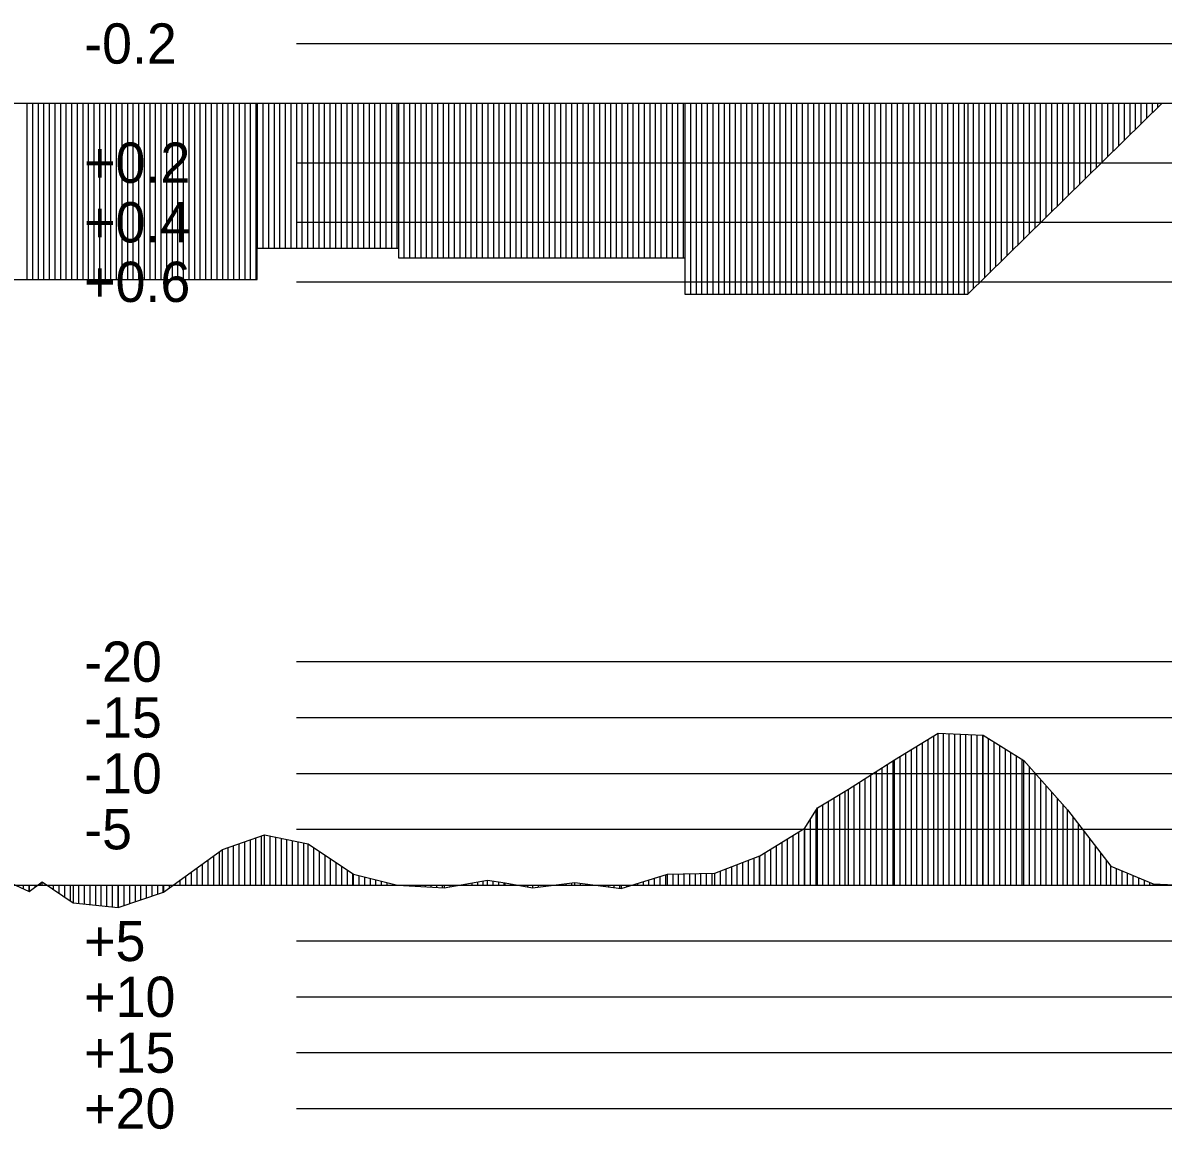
# Model space of a CAD drawing. Extents: x 2 to 10148, y 0 to 380.
# Drawn here: x 5769.8 to 5820.8, y 231.1 to 280.6 of the extents above; entities that cross this region are included whole.
import ezdxf

# ---------------------------------------------------------------- set-up
doc = ezdxf.new("R2010")
doc.units = 0
for name, color, linetype in [('POSUN_CARA', 7, 'Continuous'), ('POSUN_RASTR', 7, 'Continuous'), ('POSUN_TEXT', 7, 'Continuous'), ('ZRYCHL_CARA', 7, 'Continuous'), ('ZRYCHL_RASTR', 7, 'Continuous'), ('ZRYCHL_TEXT', 7, 'Continuous')]:
    doc.layers.add(name, color=color, linetype=linetype)

msp = doc.modelspace()

# ---------------------------------------------------------------- linework, layer by layer
at = {"layer": 'POSUN_CARA'}
for p, q in [((5808.774, 247.603), (5810.717, 248.794)), ((5810.524, 242), (5810.524, 248.676)), ((5810.717, 248.794), (5812.73, 248.714)), ((5810.717, 242), (5810.717, 248.794)), ((5810.967, 242), (5810.967, 248.784)), ((5811.217, 242), (5811.217, 248.774)), ((5811.467, 242), (5811.467, 248.764)), ((5811.717, 242), (5811.717, 248.754)), ((5811.967, 242), (5811.967, 248.744)), ((5812.217, 242), (5812.217, 248.734)), ((5812.467, 242), (5812.467, 248.725)), ((5812.717, 242), (5812.717, 248.715)), ((5812.73, 248.714), (5814.562, 247.578)), ((5812.73, 242), (5812.73, 248.714)), ((5809.524, 242), (5809.524, 248.063)), ((5809.774, 242), (5809.774, 248.216)), ((5810.024, 242), (5810.024, 248.369)), ((5810.274, 242), (5810.274, 248.523)), ((5812.98, 242), (5812.98, 248.559)), ((5813.23, 242), (5813.23, 248.404)), ((5813.48, 242), (5813.48, 248.249)), ((5813.73, 242), (5813.73, 248.094)), ((5806.71, 246.297), (5808.774, 247.603)), ((5808.71, 242), (5808.71, 247.562)), ((5808.774, 242), (5808.774, 247.603)), ((5809.024, 242), (5809.024, 247.756)), ((5809.274, 242), (5809.274, 247.91)), ((5813.98, 242), (5813.98, 247.939)), ((5814.23, 242), (5814.23, 247.784)), ((5814.48, 242), (5814.48, 247.629)), ((5814.562, 247.578), (5816.509, 245.369)), ((5814.562, 242), (5814.562, 247.578)), ((5807.96, 242), (5807.96, 247.088)), ((5808.21, 242), (5808.21, 247.246)), ((5808.46, 242), (5808.46, 247.404)), ((5814.812, 242), (5814.812, 247.294)), ((5807.21, 242), (5807.21, 246.613)), ((5807.46, 242), (5807.46, 246.771)), ((5807.71, 242), (5807.71, 246.929)), ((5815.062, 242), (5815.062, 247.011)), ((5815.312, 242), (5815.312, 246.727)), ((5805.316, 245.463), (5806.71, 246.297)), ((5806.316, 242), (5806.316, 246.061)), ((5806.566, 242), (5806.566, 246.21)), ((5806.71, 242), (5806.71, 246.297)), ((5806.96, 242), (5806.96, 246.455)), ((5815.562, 242), (5815.562, 246.444)), ((5815.812, 242), (5815.812, 246.16)), ((5805.566, 242), (5805.566, 245.613)), ((5805.816, 242), (5805.816, 245.762)), ((5806.066, 242), (5806.066, 245.912)), ((5816.062, 242), (5816.062, 245.877)), ((5816.312, 242), (5816.312, 245.593)), ((5804.759, 244.542), (5805.316, 245.463)), ((5805.259, 242), (5805.259, 245.369)), ((5805.316, 242), (5805.316, 245.463)), ((5816.509, 245.369), (5818.454, 242.854)), ((5816.509, 242), (5816.509, 245.369)), ((5816.759, 242), (5816.759, 245.046)), ((5802.735, 243.307), (5804.759, 244.542)), ((5804.735, 242), (5804.735, 244.528)), ((5804.759, 242), (5804.759, 244.542)), ((5805.009, 242), (5805.009, 244.956)), ((5817.009, 242), (5817.009, 244.723)), ((5778.691, 243.592), (5780.579, 244.243)), ((5779.941, 242), (5779.941, 244.023)), ((5780.191, 242), (5780.191, 244.109)), ((5780.441, 242), (5780.441, 244.196)), ((5780.579, 244.243), (5782.53, 243.845)), ((5780.579, 242), (5780.579, 244.243)), ((5780.829, 242), (5780.829, 244.192)), ((5781.079, 242), (5781.079, 244.141)), ((5781.329, 242), (5781.329, 244.09)), ((5781.579, 242), (5781.579, 244.039)), ((5781.829, 242), (5781.829, 243.988)), ((5803.985, 242), (5803.985, 244.07)), ((5804.235, 242), (5804.235, 244.223)), ((5804.485, 242), (5804.485, 244.375)), ((5817.259, 242), (5817.259, 244.399)), ((5817.509, 242), (5817.509, 244.076)), ((5776.053, 241.689), (5778.691, 243.592)), ((5778.553, 242), (5778.553, 243.492)), ((5778.691, 242), (5778.691, 243.592)), ((5778.941, 242), (5778.941, 243.678)), ((5779.191, 242), (5779.191, 243.764)), ((5779.441, 242), (5779.441, 243.851)), ((5779.691, 242), (5779.691, 243.937)), ((5782.079, 242), (5782.079, 243.937)), ((5782.329, 242), (5782.329, 243.886)), ((5782.53, 243.845), (5784.559, 242.487)), ((5782.53, 242), (5782.53, 243.845)), ((5782.78, 242), (5782.78, 243.678)), ((5783.03, 242), (5783.03, 243.51)), ((5803.235, 242), (5803.235, 243.612)), ((5803.485, 242), (5803.485, 243.765)), ((5803.735, 242), (5803.735, 243.917)), ((5817.759, 242), (5817.759, 243.753)), ((5777.803, 242), (5777.803, 242.951)), ((5778.053, 242), (5778.053, 243.132)), ((5778.303, 242), (5778.303, 243.312)), ((5783.28, 242), (5783.28, 243.343)), ((5783.53, 242), (5783.53, 243.175)), ((5783.78, 242), (5783.78, 243.008)), ((5800.733, 242.54), (5802.735, 243.307)), ((5801.983, 242), (5801.983, 243.019)), ((5802.233, 242), (5802.233, 243.114)), ((5802.483, 242), (5802.483, 243.21)), ((5802.733, 242), (5802.733, 243.306)), ((5802.735, 242), (5802.735, 243.307)), ((5802.985, 242), (5802.985, 243.459)), ((5818.009, 242), (5818.009, 243.429)), ((5818.259, 242), (5818.259, 243.106)), ((5768.026, 242.637), (5770.043, 241.708)), ((5777.303, 242), (5777.303, 242.591)), ((5777.553, 242), (5777.553, 242.771)), ((5784.03, 242), (5784.03, 242.841)), ((5784.28, 242), (5784.28, 242.673)), ((5784.53, 242), (5784.53, 242.506)), ((5784.559, 242.487), (5786.518, 242.002)), ((5784.559, 242), (5784.559, 242.487)), ((5796.53, 241.853), (5798.607, 242.491)), ((5798.53, 242), (5798.53, 242.468)), ((5798.607, 242.491), (5800.733, 242.54)), ((5798.607, 242), (5798.607, 242.491)), ((5798.857, 242), (5798.857, 242.497)), ((5799.107, 242), (5799.107, 242.503)), ((5799.357, 242), (5799.357, 242.509)), ((5799.607, 242), (5799.607, 242.514)), ((5799.857, 242), (5799.857, 242.52)), ((5800.107, 242), (5800.107, 242.526)), ((5800.357, 242), (5800.357, 242.532)), ((5800.607, 242), (5800.607, 242.537)), ((5800.733, 242), (5800.733, 242.54)), ((5800.983, 242), (5800.983, 242.636)), ((5801.233, 242), (5801.233, 242.732)), ((5801.483, 242), (5801.483, 242.827)), ((5801.733, 242), (5801.733, 242.923)), ((5818.454, 242.854), (5820.344, 242.051)), ((5818.454, 242), (5818.454, 242.854)), ((5818.704, 242), (5818.704, 242.748)), ((5818.954, 242), (5818.954, 242.642)), ((5819.204, 242), (5819.204, 242.535)), ((5769.776, 242), (5769.776, 241.831)), ((5770.026, 242), (5770.026, 241.716)), ((5770.043, 241.708), (5770.619, 242.148)), ((5770.043, 242), (5770.043, 241.708)), ((5770.293, 242), (5770.293, 241.899)), ((5770.543, 242), (5770.543, 242.09)), ((5770.619, 242.148), (5772.004, 241.206)), ((5770.619, 242), (5770.619, 242.148)), ((5770.869, 242), (5770.869, 241.978)), ((5771.119, 242), (5771.119, 241.808)), ((5771.369, 242), (5771.369, 241.638)), ((5771.619, 242), (5771.619, 241.468)), ((5771.869, 242), (5771.869, 241.298)), ((5772.004, 242), (5772.004, 241.206)), ((5772.254, 242), (5772.254, 241.18)), ((5772.504, 242), (5772.504, 241.154)), ((5772.754, 242), (5772.754, 241.127)), ((5773.004, 242), (5773.004, 241.101)), ((5773.254, 242), (5773.254, 241.075)), ((5773.504, 242), (5773.504, 241.049)), ((5773.754, 242), (5773.754, 241.023)), ((5774.004, 242), (5774.004, 240.996)), ((5774.027, 242), (5774.027, 240.994)), ((5774.277, 242), (5774.277, 241.08)), ((5774.527, 242), (5774.527, 241.166)), ((5774.777, 242), (5774.777, 241.251)), ((5775.027, 242), (5775.027, 241.337)), ((5775.277, 242), (5775.277, 241.423)), ((5775.527, 242), (5775.527, 241.509)), ((5775.777, 242), (5775.777, 241.595)), ((5776.027, 242), (5776.027, 241.68)), ((5776.053, 242), (5776.053, 241.689)), ((5776.303, 242), (5776.303, 241.87)), ((5776.553, 242), (5776.553, 242.05)), ((5776.803, 242), (5776.803, 242.23)), ((5777.053, 242), (5777.053, 242.411)), ((5784.809, 242), (5784.809, 242.425)), ((5785.059, 242), (5785.059, 242.363)), ((5785.309, 242), (5785.309, 242.301)), ((5785.559, 242), (5785.559, 242.24)), ((5785.809, 242), (5785.809, 242.178)), ((5786.059, 242), (5786.059, 242.116)), ((5786.309, 242), (5786.309, 242.054)), ((5786.518, 242.002), (5788.614, 241.872)), ((5786.518, 242), (5786.518, 242.002)), ((5786.768, 242), (5786.768, 241.987)), ((5787.018, 242), (5787.018, 241.971)), ((5787.268, 242), (5787.268, 241.956)), ((5787.518, 242), (5787.518, 241.94)), ((5787.768, 242), (5787.768, 241.925)), ((5788.018, 242), (5788.018, 241.909)), ((5788.268, 242), (5788.268, 241.893)), ((5788.518, 242), (5788.518, 241.878)), ((5788.614, 241.872), (5790.554, 242.214)), ((5788.614, 242), (5788.614, 241.872)), ((5788.864, 242), (5788.864, 241.916)), ((5789.114, 242), (5789.114, 241.96)), ((5789.364, 242), (5789.364, 242.004)), ((5789.614, 242), (5789.614, 242.048)), ((5789.864, 242), (5789.864, 242.092)), ((5790.114, 242), (5790.114, 242.136)), ((5790.364, 242), (5790.364, 242.18)), ((5790.554, 242.214), (5791.35, 242.097)), ((5790.554, 242), (5790.554, 242.214)), ((5790.804, 242), (5790.804, 242.177)), ((5791.054, 242), (5791.054, 242.14)), ((5791.304, 242), (5791.304, 242.104)), ((5791.35, 242.097), (5792.571, 241.876)), ((5791.35, 242), (5791.35, 242.097)), ((5791.6, 242), (5791.6, 242.052)), ((5791.85, 242), (5791.85, 242.006)), ((5792.1, 242), (5792.1, 241.961)), ((5792.35, 242), (5792.35, 241.916)), ((5792.571, 241.876), (5794.461, 242.116)), ((5792.571, 242), (5792.571, 241.876)), ((5792.821, 242), (5792.821, 241.908)), ((5793.071, 242), (5793.071, 241.939)), ((5793.321, 242), (5793.321, 241.971)), ((5793.571, 242), (5793.571, 242.003)), ((5793.821, 242), (5793.821, 242.035)), ((5794.071, 242), (5794.071, 242.066)), ((5794.321, 242), (5794.321, 242.098)), ((5794.461, 242.116), (5796.53, 241.853)), ((5794.461, 242), (5794.461, 242.116)), ((5794.711, 242), (5794.711, 242.084)), ((5794.961, 242), (5794.961, 242.052)), ((5795.211, 242), (5795.211, 242.021)), ((5795.461, 242), (5795.461, 241.989)), ((5795.711, 242), (5795.711, 241.957)), ((5795.961, 242), (5795.961, 241.926)), ((5796.211, 242), (5796.211, 241.894)), ((5796.461, 242), (5796.461, 241.862)), ((5796.53, 242), (5796.53, 241.853)), ((5796.78, 242), (5796.78, 241.93)), ((5797.03, 242), (5797.03, 242.007)), ((5797.28, 242), (5797.28, 242.084)), ((5797.53, 242), (5797.53, 242.16)), ((5797.78, 242), (5797.78, 242.237)), ((5798.03, 242), (5798.03, 242.314)), ((5798.28, 242), (5798.28, 242.391)), ((5819.454, 242), (5819.454, 242.429)), ((5819.704, 242), (5819.704, 242.323)), ((5819.954, 242), (5819.954, 242.217)), ((5820.204, 242), (5820.204, 242.111)), ((5820.344, 242.051), (5822.426, 241.957)), ((5820.344, 242), (5820.344, 242.051)), ((5820.594, 242), (5820.594, 242.04)), ((5774.027, 240.994), (5776.053, 241.689)), ((5772.004, 241.206), (5774.027, 240.994))]:
    msp.add_line(p, q, dxfattribs=at)
at = {"layer": 'POSUN_RASTR'}
for p, q in [((5782, 252), (5979.708, 252)), ((5782, 249.5), (5979.708, 249.5)), ((5782, 247), (5979.62, 247)), ((5782, 244.5), (5979.489, 244.5)), ((5128.6, 242), (5974.91, 242)), ((5782, 239.5), (5979.577, 239.5)), ((5782, 237), (5979.445, 237)), ((5782, 234.5), (5979.445, 234.5)), ((5782, 232), (5979.357, 232))]:
    msp.add_line(p, q, dxfattribs=at)
at = {"layer": 'ZRYCHL_CARA'}
for p, q in [((5128.6, 277), (5974.91, 277)), ((5769.935, 277), (5769.935, 269.106)), ((5770.185, 277), (5770.185, 269.106)), ((5770.435, 277), (5770.435, 269.106)), ((5770.685, 277), (5770.685, 269.106)), ((5770.935, 277), (5770.935, 269.106)), ((5771.185, 277), (5771.185, 269.106)), ((5771.435, 277), (5771.435, 269.106)), ((5771.685, 277), (5771.685, 269.106)), ((5771.935, 277), (5771.935, 269.106)), ((5772.185, 277), (5772.185, 269.106)), ((5772.435, 277), (5772.435, 269.106)), ((5772.685, 277), (5772.685, 269.106)), ((5772.935, 277), (5772.935, 269.106)), ((5773.185, 277), (5773.185, 269.106)), ((5773.435, 277), (5773.435, 269.106)), ((5773.685, 277), (5773.685, 269.106)), ((5773.935, 277), (5773.935, 269.106)), ((5774.185, 277), (5774.185, 269.106)), ((5774.435, 277), (5774.435, 269.106)), ((5774.685, 277), (5774.685, 269.106)), ((5774.935, 277), (5774.935, 269.106)), ((5775.185, 277), (5775.185, 269.106)), ((5775.435, 277), (5775.435, 269.106)), ((5775.685, 277), (5775.685, 269.106)), ((5775.935, 277), (5775.935, 269.106)), ((5776.185, 277), (5776.185, 269.106)), ((5776.435, 277), (5776.435, 269.106)), ((5776.685, 277), (5776.685, 269.106)), ((5776.935, 277), (5776.935, 269.106)), ((5777.185, 277), (5777.185, 269.106)), ((5777.435, 277), (5777.435, 269.106)), ((5777.685, 277), (5777.685, 269.106)), ((5777.935, 277), (5777.935, 269.106)), ((5778.185, 277), (5778.185, 269.106)), ((5778.435, 277), (5778.435, 269.106)), ((5778.685, 277), (5778.685, 269.106)), ((5778.935, 277), (5778.935, 269.106)), ((5779.185, 277), (5779.185, 269.106)), ((5779.435, 277), (5779.435, 269.106)), ((5779.685, 277), (5779.685, 269.106)), ((5779.935, 277), (5779.935, 269.106)), ((5780.185, 277), (5780.185, 269.106)), ((5780.25, 277), (5780.25, 270.504)), ((5780.5, 277), (5780.5, 270.504)), ((5780.75, 277), (5780.75, 270.504)), ((5781, 277), (5781, 270.504)), ((5781.25, 277), (5781.25, 270.504)), ((5781.5, 277), (5781.5, 270.504)), ((5781.75, 277), (5781.75, 270.504)), ((5782, 277), (5782, 270.504)), ((5782.25, 277), (5782.25, 270.504)), ((5782.5, 277), (5782.5, 270.504)), ((5782.75, 277), (5782.75, 270.504)), ((5783, 277), (5783, 270.504)), ((5783.25, 277), (5783.25, 270.504)), ((5783.5, 277), (5783.5, 270.504)), ((5783.75, 277), (5783.75, 270.504)), ((5784, 277), (5784, 270.504)), ((5784.25, 277), (5784.25, 270.504)), ((5784.5, 277), (5784.5, 270.504)), ((5784.75, 277), (5784.75, 270.504)), ((5785, 277), (5785, 270.504)), ((5785.25, 277), (5785.25, 270.504)), ((5785.5, 277), (5785.5, 270.504)), ((5785.75, 277), (5785.75, 270.504)), ((5786, 277), (5786, 270.504)), ((5786.25, 277), (5786.25, 270.504)), ((5786.5, 277), (5786.5, 270.504)), ((5786.564, 277), (5786.564, 270.074)), ((5786.814, 277), (5786.814, 270.074)), ((5787.064, 277), (5787.064, 270.074)), ((5787.314, 277), (5787.314, 270.074)), ((5787.564, 277), (5787.564, 270.074)), ((5787.814, 277), (5787.814, 270.074)), ((5788.064, 277), (5788.064, 270.074)), ((5788.314, 277), (5788.314, 270.074)), ((5788.564, 277), (5788.564, 270.074)), ((5788.814, 277), (5788.814, 270.074)), ((5789.064, 277), (5789.064, 270.074)), ((5789.314, 277), (5789.314, 270.074)), ((5789.564, 277), (5789.564, 270.074)), ((5789.814, 277), (5789.814, 270.074)), ((5790.064, 277), (5790.064, 270.074)), ((5790.314, 277), (5790.314, 270.074)), ((5790.564, 277), (5790.564, 270.074)), ((5790.814, 277), (5790.814, 270.074)), ((5791.064, 277), (5791.064, 270.074)), ((5791.314, 277), (5791.314, 270.074)), ((5791.564, 277), (5791.564, 270.074)), ((5791.814, 277), (5791.814, 270.074)), ((5792.064, 277), (5792.064, 270.074)), ((5792.314, 277), (5792.314, 270.074)), ((5792.564, 277), (5792.564, 270.074)), ((5792.814, 277), (5792.814, 270.074)), ((5793.064, 277), (5793.064, 270.074)), ((5793.314, 277), (5793.314, 270.074)), ((5793.564, 277), (5793.564, 270.074)), ((5793.814, 277), (5793.814, 270.074)), ((5794.064, 277), (5794.064, 270.074)), ((5794.314, 277), (5794.314, 270.074)), ((5794.564, 277), (5794.564, 270.074)), ((5794.814, 277), (5794.814, 270.074)), ((5795.064, 277), (5795.064, 270.074)), ((5795.314, 277), (5795.314, 270.074)), ((5795.564, 277), (5795.564, 270.074)), ((5795.814, 277), (5795.814, 270.074)), ((5796.064, 277), (5796.064, 270.074)), ((5796.314, 277), (5796.314, 270.074)), ((5796.564, 277), (5796.564, 270.074)), ((5796.814, 277), (5796.814, 270.074)), ((5797.064, 277), (5797.064, 270.074)), ((5797.314, 277), (5797.314, 270.074)), ((5797.564, 277), (5797.564, 270.074)), ((5797.814, 277), (5797.814, 270.074)), ((5798.064, 277), (5798.064, 270.074)), ((5798.314, 277), (5798.314, 270.074)), ((5798.564, 277), (5798.564, 270.074)), ((5798.814, 277), (5798.814, 270.074)), ((5799.064, 277), (5799.064, 270.074)), ((5799.314, 277), (5799.314, 270.074)), ((5799.388, 277), (5799.388, 268.441)), ((5799.638, 277), (5799.638, 268.441)), ((5799.888, 277), (5799.888, 268.441)), ((5800.138, 277), (5800.138, 268.441)), ((5800.388, 277), (5800.388, 268.441)), ((5800.638, 277), (5800.638, 268.441)), ((5800.888, 277), (5800.888, 268.441)), ((5801.138, 277), (5801.138, 268.441)), ((5801.388, 277), (5801.388, 268.441)), ((5801.638, 277), (5801.638, 268.441)), ((5801.888, 277), (5801.888, 268.441)), ((5802.138, 277), (5802.138, 268.441)), ((5802.388, 277), (5802.388, 268.441)), ((5802.638, 277), (5802.638, 268.441)), ((5802.888, 277), (5802.888, 268.441)), ((5803.138, 277), (5803.138, 268.441)), ((5803.388, 277), (5803.388, 268.441)), ((5803.638, 277), (5803.638, 268.441)), ((5803.888, 277), (5803.888, 268.441)), ((5804.138, 277), (5804.138, 268.441)), ((5804.388, 277), (5804.388, 268.441)), ((5804.638, 277), (5804.638, 268.441)), ((5804.888, 277), (5804.888, 268.441)), ((5805.138, 277), (5805.138, 268.441)), ((5805.388, 277), (5805.388, 268.441)), ((5805.638, 277), (5805.638, 268.441)), ((5805.888, 277), (5805.888, 268.441)), ((5806.138, 277), (5806.138, 268.441)), ((5806.388, 277), (5806.388, 268.441)), ((5806.638, 277), (5806.638, 268.441)), ((5806.888, 277), (5806.888, 268.441)), ((5807.138, 277), (5807.138, 268.441)), ((5807.388, 277), (5807.388, 268.441)), ((5807.638, 277), (5807.638, 268.441)), ((5807.888, 277), (5807.888, 268.441)), ((5808.138, 277), (5808.138, 268.441)), ((5808.388, 277), (5808.388, 268.441)), ((5808.638, 277), (5808.638, 268.441)), ((5808.888, 277), (5808.888, 268.441)), ((5809.138, 277), (5809.138, 268.441)), ((5809.388, 277), (5809.388, 268.441)), ((5809.638, 277), (5809.638, 268.441)), ((5809.888, 277), (5809.888, 268.441)), ((5810.138, 277), (5810.138, 268.441)), ((5810.388, 277), (5810.388, 268.441)), ((5810.638, 277), (5810.638, 268.441)), ((5810.888, 277), (5810.888, 268.441)), ((5811.138, 277), (5811.138, 268.441)), ((5811.388, 277), (5811.388, 268.441)), ((5811.638, 277), (5811.638, 268.441)), ((5811.888, 277), (5811.888, 268.441)), ((5812.045, 277), (5812.045, 268.441)), ((5812.045, 268.441), (5820.745, 277)), ((5812.295, 277), (5812.295, 268.687)), ((5812.545, 277), (5812.545, 268.933)), ((5812.795, 277), (5812.795, 269.179)), ((5813.045, 277), (5813.045, 269.425)), ((5813.295, 277), (5813.295, 269.671)), ((5813.545, 277), (5813.545, 269.917)), ((5813.795, 277), (5813.795, 270.163)), ((5814.045, 277), (5814.045, 270.409)), ((5814.295, 277), (5814.295, 270.655)), ((5814.545, 277), (5814.545, 270.901)), ((5814.795, 277), (5814.795, 271.147)), ((5815.045, 277), (5815.045, 271.393)), ((5815.295, 277), (5815.295, 271.638)), ((5815.545, 277), (5815.545, 271.884)), ((5815.795, 277), (5815.795, 272.13)), ((5816.045, 277), (5816.045, 272.376)), ((5816.295, 277), (5816.295, 272.622)), ((5816.545, 277), (5816.545, 272.868)), ((5816.795, 277), (5816.795, 273.114)), ((5817.045, 277), (5817.045, 273.36)), ((5817.295, 277), (5817.295, 273.606)), ((5817.545, 277), (5817.545, 273.852)), ((5817.795, 277), (5817.795, 274.098)), ((5818.045, 277), (5818.045, 274.344)), ((5818.295, 277), (5818.295, 274.59)), ((5818.545, 277), (5818.545, 274.836)), ((5818.795, 277), (5818.795, 275.082)), ((5819.045, 277), (5819.045, 275.328)), ((5819.295, 277), (5819.295, 275.574)), ((5819.545, 277), (5819.545, 275.819)), ((5819.795, 277), (5819.795, 276.065)), ((5820.045, 277), (5820.045, 276.311)), ((5820.295, 277), (5820.295, 276.557)), ((5820.545, 277), (5820.545, 276.803)), ((5780.25, 269.106), (5780.25, 270.504)), ((5780.25, 270.504), (5786.564, 270.504)), ((5786.564, 270.504), (5786.564, 270.074)), ((5786.564, 270.074), (5799.388, 270.074)), ((5799.388, 270.074), (5799.388, 268.441)), ((5769.185, 269.106), (5780.25, 269.106)), ((5799.388, 268.441), (5812.045, 268.441))]:
    msp.add_line(p, q, dxfattribs=at)
at = {"layer": 'ZRYCHL_RASTR'}
for p, q in [((5782, 279.667), (5967.208, 279.667)), ((5782, 274.333), (5974.91, 274.333)), ((5782, 271.667), (5974.91, 271.667)), ((5782, 269), (5974.91, 269))]:
    msp.add_line(p, q, dxfattribs=at)

# ---------------------------------------------------------------- texts
at = {"layer": 'POSUN_TEXT'}
for s, p in [('-20', (5772.5, 251.1)), ('-15', (5772.5, 248.6)), ('-10', (5772.5, 246.1)), ('-5', (5772.5, 243.6)), ('+5', (5772.5, 238.6)), ('+10', (5772.5, 236.1)), ('+15', (5772.5, 233.6)), ('+20', (5772.5, 231.1))]:
    msp.add_text(s, height=1.8, dxfattribs=at).set_placement(p)
at = {"layer": 'ZRYCHL_TEXT'}
for s, p in [('-0.2', (5772.5, 278.767)), ('+0.2', (5772.5, 273.433)), ('+0.4', (5772.5, 270.767)), ('+0.6', (5772.5, 268.1))]:
    msp.add_text(s, height=1.8, dxfattribs=at).set_placement(p)

doc.saveas('drawing.dxf')
